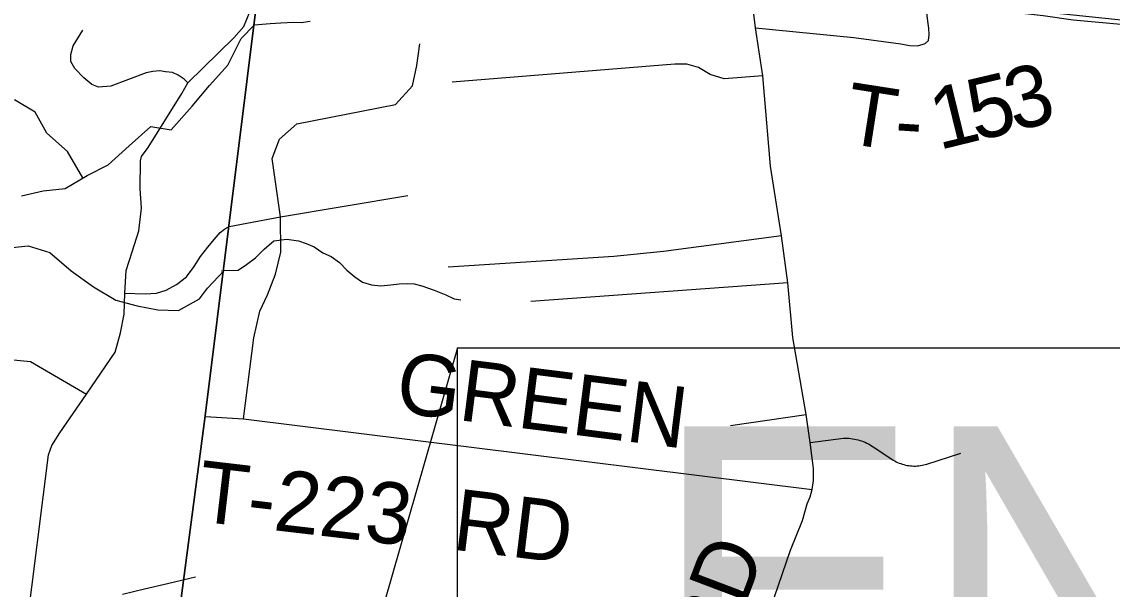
# Model space of a CAD drawing. Extents: x 0 to 34, y 0 to 22.
# Drawn here: x 5.518 to 6.024, y 14.941 to 15.204 of the extents above; entities that cross this region are included whole.
import ezdxf

# ---------------------------------------------------------------- set-up
doc = ezdxf.new("R2010")
doc.units = 0
for name, color, linetype in [('Default', 7, 'Continuous'), ('GM_X_Corporation', 7, 'Continuous'), ('GM_X_County_Road', 7, 'Continuous'), ('GM_X_County_Road_Text', 7, 'Continuous'), ('GM_X_Minor_River', 7, 'Continuous'), ('GM_X_Township_Road', 7, 'Continuous'), ('GM_X_Township_Road_Text', 7, 'Continuous'), ('SH_Cut_Line', 7, 'Continuous'), ('SH_Text', 7, 'Continuous')]:
    doc.layers.add(name, color=color, linetype=linetype)

msp = doc.modelspace()

# ---------------------------------------------------------------- linework, layer by layer
at = {"layer": 'Default'}
msp.add_lwpolyline([(5.72003, 15.05333), (7.10043, 15.05333), (7.10043, 14.62233), (5.72003, 14.62233)], close=True, dxfattribs=at)
at = {"layer": 'GM_X_Corporation'}
for points in [[(5.5402, 14.5449), (5.60301, 15.02173), (5.61401, 15.10982), (5.63104, 15.24634), (5.64509, 15.35895), (5.64565, 15.3634), (5.64639, 15.36938), (5.65308, 15.42302), (5.66745, 15.53814), (5.69239, 15.73807), (5.72112, 15.95514), (5.75974, 16.24674)], [(6.59355, 15.14652), (6.43382, 15.16308), (6.06467, 15.20137), (6.05118, 15.20277), (6.05019, 15.20287), (6.04707, 15.20319), (6.00558, 15.2075), (5.85494, 15.22312), (5.63104, 15.24634), (5.61401, 15.10982), (5.60301, 15.02173), (5.5402, 14.5449)]]:
    msp.add_lwpolyline(points, dxfattribs=at)
at = {"layer": 'GM_X_County_Road'}
for points in [[(5.86514, 14.9325), (5.87443, 14.95948), (5.88002, 14.97323), (5.88227, 14.98097), (5.88366, 14.98417), (5.88458, 14.98759), (5.88516, 14.99173), (5.88513, 14.99731), (5.88358, 15.00943), (5.88181, 15.02232), (5.87552, 15.05804), (5.87321, 15.08338), (5.87031, 15.10523), (5.86522, 15.13745), (5.86162, 15.17942), (5.8582, 15.2016), (5.85653, 15.21581), (5.85526, 15.22185)], [(5.52003, 14.9215), (5.53044, 15.00362), (5.53187, 15.00795), (5.53561, 15.01394), (5.54794, 15.03186), (5.56133, 15.05131), (5.56381, 15.06018), (5.56553, 15.06887), (5.56575, 15.07862), (5.56638, 15.08917), (5.56924, 15.09784), (5.5723, 15.10745), (5.5735, 15.11806), (5.57295, 15.12719), (5.57305, 15.13991), (5.57348, 15.14198), (5.57661, 15.14609), (5.59218, 15.17117), (5.59504, 15.1761), (5.6163, 15.19699), (5.62098, 15.2022), (5.62379, 15.20897)]]:
    msp.add_lwpolyline(points, dxfattribs=at)
at = {"layer": 'GM_X_Minor_River'}
for points in [[(5.61978, 15.19663), (5.62594, 15.20306)], [(5.62594, 15.20306), (5.63312, 15.20365), (5.63807, 15.20395), (5.64416, 15.20422), (5.64758, 15.20416), (5.65177, 15.20466)], [(5.62892, 15.20352), (5.62894, 15.20354)], [(5.51787, 15.12371), (5.52795, 15.12599), (5.53803, 15.12713), (5.5483, 15.13322), (5.558, 15.13816), (5.5677, 15.14691), (5.57778, 15.15584), (5.58729, 15.15432), (5.59699, 15.16535), (5.60498, 15.17486), (5.61354, 15.18436), (5.61978, 15.19663)], [(5.54629, 15.13202), (5.53917, 15.14424), (5.52966, 15.1528), (5.52415, 15.1625), (5.51464, 15.16821)], [(5.50166, 15.10613), (5.51065, 15.09956), (5.52092, 15.10051), (5.531, 15.09747), (5.54089, 15.08891), (5.55116, 15.08149), (5.56162, 15.07541), (5.57151, 15.07275), (5.58102, 15.07084), (5.59072, 15.07065), (5.60042, 15.07598), (5.60409, 15.08091), (5.61178, 15.08906)], [(5.61178, 15.08906), (5.61828, 15.08929), (5.62212, 15.09188), (5.62636, 15.09504), (5.63041, 15.09896), (5.63485, 15.10288), (5.64095, 15.10372), (5.64626, 15.10287), (5.64985, 15.10166), (5.65362, 15.10008), (5.65757, 15.09735), (5.66153, 15.09556), (5.66529, 15.09284), (5.66865, 15.08936), (5.6724, 15.08625), (5.67597, 15.08372), (5.68013, 15.0825), (5.6845, 15.08204), (5.68906, 15.08254), (5.69306, 15.08303), (5.69668, 15.08316), (5.69991, 15.08291), (5.7035, 15.08209), (5.70917, 15.08009), (5.71465, 15.0779), (5.71842, 15.07594), (5.72164, 15.0755)], [(5.61067, 15.08904), (5.61074, 15.08904)], [(5.56467, 14.93906), (5.57494, 14.94153), (5.58559, 14.944), (5.59586, 14.94647), (5.59856, 14.94708)]]:
    msp.add_lwpolyline(points, dxfattribs=at)
at = {"layer": 'GM_X_Township_Road'}
for p, q in [((5.87321, 15.08338), (5.75398, 15.07482)), ((5.84657, 15.0173), (5.88181, 15.02232))]:
    msp.add_line(p, q, dxfattribs=at)
for points in [[(5.8582, 15.2016), (5.90382, 15.19706), (5.92557, 15.19415), (5.92972, 15.19349), (5.93351, 15.19322), (5.93695, 15.19429), (5.93853, 15.19575), (5.93874, 15.19843), (5.93866, 15.2015), (5.93811, 15.20472), (5.93779, 15.20738), (5.93786, 15.20958), (5.9388, 15.21169), (5.94104, 15.21267), (5.94414, 15.21254), (5.95056, 15.21191), (5.99167, 15.20727), (6.00559, 15.20527), (6.0276, 15.20327)], [(5.59504, 15.1761), (5.59331, 15.17786), (5.59049, 15.17974), (5.58795, 15.18095), (5.58456, 15.18129), (5.58206, 15.18162), (5.57882, 15.18134), (5.57563, 15.18069), (5.55925, 15.17465), (5.5536, 15.17411), (5.55052, 15.17531), (5.54676, 15.1784), (5.5426, 15.18283), (5.54072, 15.18605), (5.54072, 15.18927), (5.5418, 15.19329), (5.54622, 15.20053)], [(5.63791, 15.11398), (5.63408, 15.14098), (5.63751, 15.15006), (5.64554, 15.15704), (5.69124, 15.16613), (5.69915, 15.17469), (5.70125, 15.18417), (5.70257, 15.19418)], [(5.86162, 15.17942), (5.84376, 15.17798), (5.83729, 15.18005), (5.83173, 15.18328), (5.82644, 15.18471), (5.82078, 15.18471), (5.71757, 15.17646)], [(5.61413, 15.10956), (5.63791, 15.11398), (5.69705, 15.1239)], [(5.56575, 15.07862), (5.57527, 15.07826), (5.58038, 15.07862), (5.58499, 15.08), (5.5898, 15.08267), (5.59441, 15.08626), (5.59785, 15.09105), (5.60089, 15.09565), (5.60433, 15.09988), (5.60717, 15.10347), (5.61002, 15.10678), (5.61198, 15.10835), (5.61296, 15.10889), (5.61413, 15.10956)], [(5.62078, 15.02034), (5.62553, 15.05787), (5.62842, 15.07026), (5.63198, 15.07789), (5.63567, 15.08751), (5.63804, 15.09765), (5.63791, 15.11398)], [(5.87031, 15.10523), (5.8156, 15.09801), (5.79249, 15.09562), (5.71577, 15.09066)], [(5.4874, 15.04986), (5.50422, 15.04873), (5.52196, 15.04691), (5.54794, 15.03186)], [(5.60312, 15.02147), (5.62078, 15.02034), (5.88458, 14.98759)], [(5.88358, 15.00943), (5.89899, 15.01143), (5.89985, 15.01144), (5.90071, 15.01142), (5.90157, 15.01136), (5.90242, 15.01128), (5.90327, 15.01116), (5.90412, 15.01102), (5.90496, 15.01084), (5.9058, 15.01063), (5.90662, 15.0104), (5.90744, 15.01013), (5.90824, 15.00983), (5.90904, 15.00951), (5.90982, 15.00915), (5.91059, 15.00877), (5.91135, 15.00836), (5.91209, 15.00792), (5.91281, 15.00746), (5.92147, 15.00169), (5.92212, 15.00127), (5.92278, 15.00088), (5.92347, 15.00052), (5.92416, 15.00019), (5.92487, 14.99989), (5.92559, 14.99961), (5.92633, 14.99937), (5.92707, 14.99915), (5.92782, 14.99897), (5.92857, 14.99881), (5.92933, 14.99869), (5.9301, 14.9986), (5.93087, 14.99854), (5.93164, 14.99851), (5.93241, 14.99851), (5.93319, 14.99854), (5.93395, 14.99861), (5.93472, 14.9987), (5.93548, 14.99883), (5.93624, 14.99899), (5.93699, 14.99918), (5.93773, 14.9994), (5.95352, 15.00443)]]:
    msp.add_lwpolyline(points, dxfattribs=at)
at = {"layer": 'SH_Cut_Line'}
for points in [[(5.5402, 14.5449), (5.60301, 15.02173), (5.61401, 15.10982), (5.63104, 15.24634), (5.64509, 15.35895), (5.64565, 15.3634), (5.64639, 15.36938), (5.65308, 15.42302), (5.66745, 15.53814), (5.69239, 15.73807), (5.72112, 15.95514), (5.75974, 16.24674)], [(5.75974, 16.24674), (5.72112, 15.95514), (5.69239, 15.73807), (5.66745, 15.53814), (5.65308, 15.42302), (5.64639, 15.36938), (5.64565, 15.3634), (5.64509, 15.35895), (5.63104, 15.24634), (5.61401, 15.10982), (5.60301, 15.02173), (5.5402, 14.5449)]]:
    msp.add_lwpolyline(points, dxfattribs=at)
at = {"layer": 'SH_Text'}
msp.add_lwpolyline([(5.72003, 15.05333), (5.46527, 14.16778), (5.72003, 14.62233)], close=True, dxfattribs=at)

# ---------------------------------------------------------------- texts
at = {"layer": 'GM_X_County_Road_Text'}
msp.add_text('RD', height=0.028409, rotation=69.2734, dxfattribs=at).set_placement((5.84338, 14.9074))
at = {"layer": 'GM_X_Township_Road_Text'}
for s, height, rotation, p in [('5', 0.02841, 13.1943, (5.9602, 15.14905)), ('3', 0.02841, 15.4616, (5.97843, 15.15334)), ('T', 0.02841, 351.1365, (5.8985, 15.1484)), ('1', 0.02841, 13.7595, (5.94328, 15.1449)), ('-', 0.02841, 356.3488, (5.92229, 15.14482)), ('GREEN', 0.028409, 352.7729, (5.69061, 15.02359)), ('T-223', 0.028409, 353.3176, (5.59854, 14.97302)), ('RD', 0.028409, 353.0589, (5.71705, 14.95986))]:
    msp.add_text(s, height=height, rotation=rotation, dxfattribs=at).set_placement(p)
at = {"layer": 'SH_Text'}
msp.add_text('END PROJECT', height=0.1399997, dxfattribs=at).set_placement((5.80995, 14.87687))

doc.saveas('drawing.dxf')
